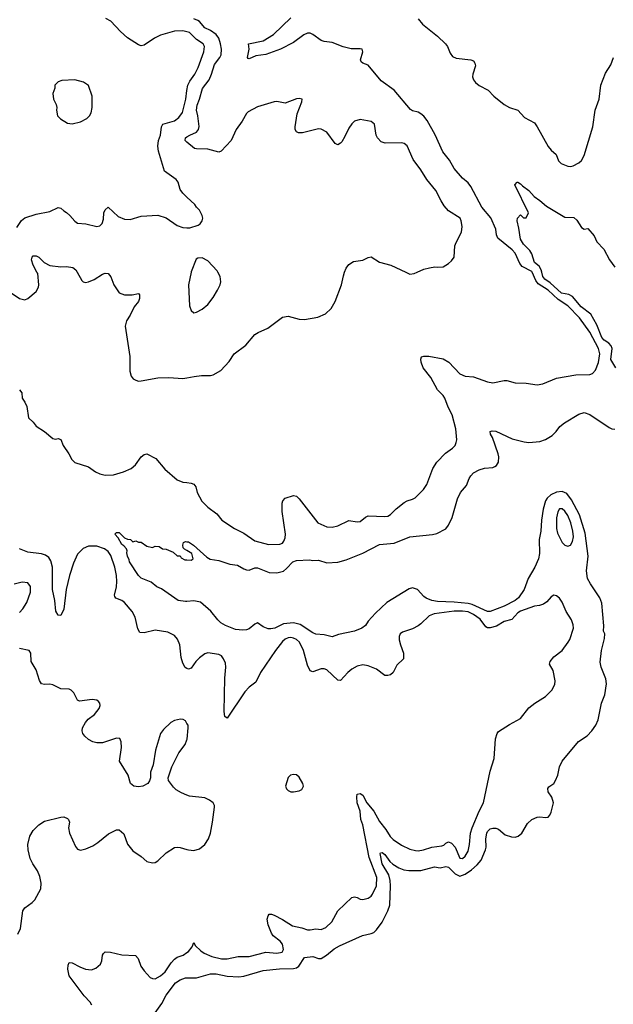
# Model space of a CAD drawing. Header units: inches. Extents: x 1473912 to 1647258, y 640388 to 773423.
# Tile 280 of 420: x 1528792 to 1533080, y 724715 to 731823. Entities that reach past the tile are written whole.
import ezdxf

# ---------------------------------------------------------------- set-up
doc = ezdxf.new("R2010")
doc.units = ezdxf.units.IN
doc.header["$MEASUREMENT"] = 0
for name, color, linetype in [('B5722', 7, 'Continuous'), ('B5723', 7, 'Continuous'), ('B5732', 7, 'Continuous'), ('B5733', 7, 'Continuous')]:
    doc.layers.add(name, color=color, linetype=linetype)

msp = doc.modelspace()

# ---------------------------------------------------------------- linework, layer by layer
at = {"layer": 'B5722', "color": 5}
for points, elevation in [([(1528620.4, 730000), (1528655.6, 729895.6), (1528670, 729874.9), (1528730, 729852.2), (1528790, 729810.4), (1528830, 729801.3), (1528850, 729810.4), (1528910, 729861.3), (1528928.6, 729891.4), (1528930.4, 729910), (1528922.1, 729990), (1528916.4, 730000)], 720), ([(1529206.9, 730000), (1529240.5, 729940.5), (1529250, 729930.4), (1529266.4, 729926.4), (1529290, 729930.3), (1529330, 729948.8), (1529390, 729987), (1529410, 729994.4), (1529430, 729990.4), (1529450, 729967.7), (1529471.7, 729910), (1529510, 729850.4), (1529550, 729837), (1529603.8, 729836.2), (1529650, 729846.8), (1529657.6, 729837.6), (1529657.4, 729810), (1529650.2, 729790), (1529619.5, 729750), (1529590.4, 729690), (1529564.4, 729650), (1529552.7, 729610), (1529587.5, 729392.5), (1529587.1, 729287.1), (1529598, 729250), (1529610.9, 729230.9), (1529630, 729221), (1529650, 729214.8), (1529670, 729216.3), (1529790, 729238.7), (1529870, 729241.3), (1529970, 729232.7), (1530000, 729238.4)], 720), ([(1528791, 729150), (1528807.7, 729130), (1528810.4, 729090), (1528830, 729063), (1528844, 729030), (1528855.8, 728950), (1528890, 728917.1), (1528910.5, 728890), (1528970.2, 728850.2), (1529030, 728799.1), (1529050, 728794.8), (1529070, 728800.7), (1529090, 728792.7), (1529106, 728750), (1529146.9, 728690), (1529168.7, 728648.7), (1529190, 728625.8), (1529290, 728595.4), (1529339.2, 728559.2), (1529370, 728544.4), (1529410, 728536), (1529470, 728536.8), (1529541.1, 728558.9), (1529596.1, 728583.9), (1529628.7, 728610), (1529670, 728666.7), (1529690, 728684.4), (1529710, 728688.2), (1529775, 728655), (1529839, 728579), (1529930, 728501.1), (1529970, 728484.9), (1530000, 728481.1)], 680), ([(1530000, 727623.7), (1529990, 727622.7), (1529935.3, 727630), (1529815.8, 727715.8), (1529781.2, 727730), (1529742.3, 727762.3), (1529670, 727792.3), (1529649.7, 727810), (1529585.1, 727910), (1529583.7, 727923.7), (1529569.4, 727950.6), (1529565.6, 727974.4), (1529568.9, 727988.9), (1529563.1, 728003.1), (1529545.2, 728025.2), (1529530, 728035.3), (1529503.2, 728083.2), (1529478, 728110), (1529490, 728122), (1529510, 728122), (1529550, 728082), (1529570, 728072), (1529591.6, 728071.6), (1529610, 728054), (1529630, 728062), (1529650, 728052), (1529670, 728051.3), (1529710, 728022), (1529750, 728012), (1529770, 728022), (1529799.6, 728019.6), (1529823.6, 728003.6), (1529850, 728002), (1529899.6, 727979.6), (1529930, 727954), (1529950, 727954), (1529958, 727938), (1529983.6, 727923.6), (1530000, 727923)], 660), ([(1530000, 727140.2), (1529987.9, 727147.9), (1529970, 727177), (1529958.7, 727218.7), (1529949.1, 727310), (1529932.4, 727352.4), (1529910, 727377.3), (1529862.8, 727402.8), (1529770, 727417.3), (1529690, 727398), (1529659, 727399), (1529645.9, 727425.9), (1529626.6, 727510), (1529604.7, 727550), (1529550, 727617), (1529530, 727631.1), (1529486.7, 727646.7), (1529478.5, 727658.5), (1529475.6, 727670), (1529490.3, 727729.7), (1529492.5, 727767.5), (1529489.9, 727810), (1529478.9, 727870), (1529450, 727956), (1529430, 727984), (1529404.1, 728004.1), (1529350, 728022.4), (1529290, 728022.1), (1529250, 728004.6), (1529210, 727964), (1529179.4, 727900.6), (1529152, 727810), (1529126.9, 727710), (1529110, 727569), (1529090, 727521.2), (1529070, 727525.2), (1529053.8, 727553.8), (1529045.2, 727630), (1529028, 727710), (1529028.5, 727870), (1529016.1, 727916.1), (1529001.1, 727941.1), (1528978.5, 727958.5), (1528950, 727967.9), (1528850, 727978.7), (1528790, 728002.9)], 680), ([(1530000, 727990.9), (1529981.6, 728001.6), (1529973.2, 728010), (1529969.2, 728029.2), (1529974, 728050), (1529990, 728056.4), (1530000, 728054.8)], 660), ([(1528790, 727542.8), (1528814.6, 727570), (1528843.7, 727616.3), (1528870.4, 727690), (1528870.9, 727730.9), (1528850, 727756.8), (1528810, 727761.8), (1528752, 727748)], 720), ([(1530000, 726743.5), (1529990, 726761.3), (1529971.6, 726771.6), (1529953.7, 726773.7), (1529910, 726764.8), (1529882.6, 726750), (1529830, 726698.7), (1529810, 726669.3), (1529772, 726550), (1529756.4, 726443.6), (1529737.3, 726390), (1529736, 726350), (1529730, 726328), (1529718, 726310), (1529682, 726290), (1529650, 726285.1), (1529615.3, 726290), (1529593.2, 726310), (1529576, 726370), (1529512.7, 726470), (1529526.3, 726570), (1529525.6, 726610), (1529514.7, 726634.7), (1529490, 726636.9), (1529390, 726603.1), (1529350, 726603.1), (1529321.2, 726610), (1529290, 726626), (1529262, 726650), (1529247.3, 726670), (1529243.6, 726690), (1529246, 726710), (1529266, 726750), (1529286.9, 726773.1), (1529331.8, 726808.2), (1529366, 726850), (1529373.3, 726873.3), (1529371.8, 726890), (1529361.7, 726901.7), (1529350, 726912), (1529315.1, 726915.1), (1529224.7, 726904.7), (1529209.6, 726910), (1529183.7, 726963.7), (1529164, 726984), (1529149.7, 726989.7), (1529090, 726993.5), (1529030, 727021.1), (1529010, 727025.4), (1528970, 727023), (1528950, 727029.6), (1528933.8, 727053.8), (1528909.7, 727130), (1528873.5, 727190), (1528873.3, 727250), (1528860.7, 727270), (1528790, 727284.6)], 720), ([(1530000, 726225.6), (1529961, 726241), (1529922.8, 726262.8), (1529902, 726282), (1529867.3, 726330), (1529864.7, 726350), (1529891.2, 726428.8), (1529941.6, 726530), (1529986, 726590), (1530000, 726624.6)], 720), ([(1528779.3, 725220.7), (1528798.3, 725261.7), (1528813.3, 725390), (1528828.8, 725411.2), (1528883.1, 725450), (1528900.4, 725470), (1528944.4, 725550), (1528946, 725590), (1528937.3, 725637.3), (1528920, 725680), (1528886, 725730), (1528867.5, 725767.5), (1528852.9, 725830), (1528850.8, 725870), (1528865.5, 725930), (1528888.7, 725970), (1528930, 726011.4), (1528970, 726038.3), (1529090, 726066), (1529110, 726067.7), (1529136.7, 726056.7), (1529144, 726050), (1529150.4, 726030), (1529143.7, 725990), (1529151.7, 725950), (1529194, 725854), (1529210, 725835.8), (1529230, 725828.9), (1529270, 725838.3), (1529319.6, 725860.4), (1529356.6, 725883.4), (1529433.1, 725946.9), (1529490, 725974.8), (1529510, 725974.8), (1529544.9, 725944.9), (1529570, 725871.3), (1529610, 725822.8), (1529670, 725782), (1529710, 725745.5), (1529750, 725735.5), (1529770, 725739.3), (1529790, 725750.5), (1529849.5, 725810), (1529910, 725847), (1529930, 725850.3), (1529950, 725847.4), (1530000, 725833.1)], 720), ([(1529313.2, 724710), (1529302, 724730), (1529257, 724777), (1529150, 724921.1), (1529139.1, 724970), (1529141.4, 724998.6), (1529150, 725017.6), (1529170, 725015.5), (1529225.5, 724985.5), (1529268.2, 724970), (1529310, 724964.6), (1529342.7, 724977.3), (1529374.9, 725005.1), (1529385.6, 725030), (1529390, 725070.8), (1529396.9, 725083.1), (1529410, 725093.4), (1529448.5, 725091.5), (1529530, 725072.1), (1529628.3, 725068.3), (1529647.1, 725047.1), (1529667, 724990), (1529690, 724956.3), (1529734.8, 724910), (1529750, 724901.6), (1529770, 724900.4), (1529810, 724922), (1529843.1, 724950), (1529885.9, 725014.1), (1529910, 725042), (1529930, 725055.2), (1529972.8, 725070), (1530000, 725089.2)], 680), ([(1529770, 724653.4), (1529819.4, 724720.6), (1529850, 724780.2), (1529917.3, 724870), (1529950, 724891.1), (1529990, 724906.9), (1530000, 724907)], 660)]:
    msp.add_lwpolyline(points, dxfattribs=dict(at, elevation=elevation))
at = {"layer": 'B5723', "color": 5}
for points, elevation in [([(1530000, 731735.4), (1529970, 731743.8), (1529910, 731740.4), (1529808.8, 731711.2), (1529764.9, 731690), (1529690, 731639), (1529670, 731635), (1529650, 731640.8), (1529570, 731692.8), (1529519, 731739), (1529450, 731811.6), (1529412.9, 731832.9)], 740), ([(1530000, 730542), (1529969.2, 730570), (1529950, 730598), (1529937.2, 730650), (1529921.2, 730670), (1529838, 730730), (1529794.1, 730874.1), (1529788.5, 730910), (1529794.8, 730950), (1529810, 730990.8), (1529816.8, 731050), (1529826.9, 731070), (1529910, 731093.4), (1529942.4, 731117.6), (1529966.6, 731153.4), (1529991.1, 731250), (1530000, 731311.3)], 740), ([(1530000, 730938.7), (1529986.3, 730950), (1529989.6, 730970), (1530000, 730976.9)], 720), ([(1528770, 730324), (1528805.8, 730374.2), (1528830, 730394), (1528910, 730420.5), (1529010, 730439.1), (1529070, 730466.8), (1529090, 730462.8), (1529110, 730442.8), (1529130, 730430.8), (1529154, 730410), (1529190, 730367.7), (1529210, 730353.4), (1529270, 730350.5), (1529350, 730330.6), (1529370, 730334), (1529387.6, 730352.4), (1529396.3, 730383.7), (1529400.7, 730430), (1529410, 730451.3), (1529430, 730471), (1529502.9, 730402.9), (1529550, 730384.4), (1529590, 730381.6), (1529670, 730404.9), (1529790, 730412.4), (1529850, 730393.7), (1529930, 730338), (1529970, 730322.8), (1530000, 730320.9)], 740), ([(1528916.4, 730000), (1528888, 730050), (1528875.9, 730090), (1528881.4, 730110), (1528890, 730118), (1528910, 730117.7), (1528930, 730107.9), (1528969.5, 730069.5), (1529010, 730049.1), (1529090, 730038.3), (1529130, 730042.3), (1529175.2, 730035.2), (1529197.2, 730017.2), (1529206.9, 730000)], 720)]:
    msp.add_lwpolyline(points, dxfattribs=dict(at, elevation=elevation))
at = {"layer": 'B5723', "color": 5, "elevation": 760}
msp.add_lwpolyline([(1529190.9, 731389.1), (1529096.9, 731383.1), (1529070, 731375.3), (1529044.7, 731350), (1529044.7, 731330), (1529031, 731290), (1529036, 731250), (1529056, 731210), (1529061, 731190), (1529058, 731170), (1529066, 731130), (1529087.5, 731107.5), (1529136.8, 731076.8), (1529170.7, 731070.7), (1529230, 731084.9), (1529277.2, 731110), (1529297.2, 731130), (1529309.2, 731150), (1529316, 731190), (1529316, 731270), (1529289, 731349), (1529252.5, 731372.5)], close=True, dxfattribs=at)
at = {"layer": 'B5732', "color": 5}
for points, elevation in [([(1530000, 729238.4), (1530051.7, 729248.3), (1530105.4, 729254.6), (1530170, 729255.5), (1530190, 729260.5), (1530245.2, 729290), (1530304.4, 729355.6), (1530340.9, 729410), (1530426.3, 729473.7), (1530489.8, 729550.2), (1530513.8, 729566.2), (1530583.8, 729596.2), (1530690, 729676), (1530730, 729684), (1530810, 729661.3), (1530850, 729659.6), (1530945, 729675), (1531000.9, 729699.1), (1531041.4, 729738.6), (1531071.1, 729790), (1531115.1, 729910), (1531130, 729974.8), (1531139, 730000)], 720), ([(1530000, 728481.1), (1530030, 728477.3), (1530050.4, 728470), (1530063.7, 728450), (1530074.4, 728410), (1530107.3, 728347.3), (1530150, 728303), (1530216.9, 728256.9), (1530250.7, 728210), (1530343.8, 728150), (1530410, 728115.6), (1530490, 728062.2), (1530590, 728034.3), (1530670, 728037.6), (1530690, 728044.4), (1530700.6, 728059.4), (1530710, 728082.8), (1530712.6, 728110), (1530687.1, 728272.9), (1530687.4, 728332.6), (1530692, 728350), (1530710, 728368), (1530770, 728388.2), (1530790, 728383.8), (1530810, 728363.7), (1530944.4, 728190), (1531010, 728161.1), (1531050, 728159.5), (1531090, 728168.9), (1531170, 728208.4), (1531230, 728199.3), (1531250, 728201.6), (1531290, 728232.7), (1531310, 728241.1), (1531430, 728235.6), (1531450, 728239.6), (1531470, 728252), (1531510, 728293.1), (1531570, 728337.6), (1531590, 728350.4), (1531630, 728362), (1531647.5, 728372.5), (1531708.1, 728431.9), (1531732.8, 728467.2), (1531776.7, 728583.3), (1531803.8, 728630), (1531866.5, 728693.5), (1531918.9, 728730), (1531937.4, 728750), (1531945.1, 728770), (1531948.2, 728790), (1531942.6, 728870), (1531916, 728970), (1531885.5, 729025.5), (1531862.6, 729090), (1531849.8, 729110), (1531809.1, 729150), (1531761.1, 729241.1), (1531706.4, 729310), (1531691.2, 729350), (1531688.5, 729371.5), (1531694, 729390), (1531710, 729394.9), (1531746.2, 729393.8), (1531850, 729374.5), (1531890.7, 729350.7), (1531970, 729266.9), (1532010, 729250.2), (1532070, 729244), (1532170, 729209), (1532210, 729202.3), (1532290, 729218.7), (1532310, 729217.6), (1532370, 729202.4), (1532450, 729200.4), (1532530, 729186.7), (1532570, 729195.3), (1532670, 729235.6), (1532810, 729259.6), (1532910, 729262), (1532930, 729268.5), (1532950, 729294), (1532971.6, 729348.4), (1532981.5, 729410), (1532973.5, 729450), (1532910, 729567.6), (1532834.7, 729670), (1532750, 729756.6), (1532682.1, 729802.1), (1532609.9, 729870), (1532537.2, 729917.2), (1532519.8, 729939.8), (1532492.9, 730000)], 680), ([(1530029.6, 730000), (1530010.4, 729910), (1530017.5, 729757.5), (1530030, 729724.7), (1530050, 729707.7), (1530070, 729710.7), (1530110, 729733.4), (1530150, 729766.8), (1530190, 729817.3), (1530221.6, 729870), (1530240.7, 729910), (1530244.5, 729930), (1530239.5, 729970), (1530223.4, 730000)], 740), ([(1531581.1, 730000), (1531610, 729986.4), (1531642, 729990), (1531663, 730000)], 720), ([(1533097.7, 729310), (1533061, 729370), (1533071.1, 729450), (1533064.5, 729470), (1533047.8, 729487.8), (1533012.4, 729510), (1532997.7, 729530), (1532961, 729621), (1532917.8, 729697.8), (1532846.3, 729750), (1532784.6, 729824.6), (1532758.8, 729838.8), (1532706.5, 729850), (1532623.6, 729923.6), (1532584.8, 729950), (1532569.4, 729970), (1532562.3, 730000)], 660), ([(1530000, 728054.8), (1530010, 728053.1), (1530048.2, 728030), (1530144.2, 727944.2), (1530168.4, 727928.4), (1530230, 727920.2), (1530310, 727891.8), (1530365.1, 727885.1), (1530410, 727858.4), (1530430, 727852.2), (1530450, 727850.4), (1530490, 727866), (1530510, 727866.7), (1530593.5, 727833.5), (1530650, 727830.2), (1530697.2, 727842.8), (1530719.5, 727860.5), (1530764.4, 727910), (1530790, 727918.8), (1530884.5, 727924.5), (1530910, 727918.8), (1530950, 727920.7), (1531010, 727901.3), (1531090, 727907.2), (1531150, 727924.9), (1531270, 727972.8), (1531390, 728034.3), (1531496.5, 728043.5), (1531610, 728089), (1531774.2, 728105.8), (1531804.8, 728115.2), (1531870, 728148.4), (1531890, 728174), (1531914.7, 728230), (1531954.5, 728365.5), (1531975.1, 728410), (1532019.2, 728460.8), (1532037.6, 728510), (1532050, 728530.7), (1532070, 728552.7), (1532110, 728574.4), (1532150, 728586.4), (1532209.6, 728590.4), (1532223.3, 728596.7), (1532234.8, 728605.2), (1532249.6, 728630), (1532252.3, 728667.7), (1532248.7, 728690), (1532206.2, 728806.2), (1532192.7, 728830), (1532190, 728851.3), (1532203.7, 728856.3), (1532230, 728852.7), (1532350, 728797), (1532436.2, 728776.2), (1532470.3, 728770.3), (1532550, 728779), (1532590, 728791.6), (1532638, 728822), (1532666, 728850), (1532693.4, 728886.6), (1532726, 728914), (1532830, 728974.4), (1532870, 728986.4), (1532910, 728972.2), (1533050, 728878.9), (1533070, 728870.3), (1533090, 728867.6)], 660), ([(1530000, 724907), (1530070, 724907.6), (1530170, 724935.2), (1530210, 724934.8), (1530290, 724919.4), (1530373.8, 724913.8), (1530410, 724918.6), (1530550, 724958.2), (1530668.3, 724971.7), (1530770, 724972.9), (1530790, 724978.4), (1530808.9, 724991.1), (1530850, 725052.2), (1530910, 725059.7), (1530950, 725045.6), (1530970, 725047.2), (1531006.8, 725070), (1531063.4, 725116.6), (1531101.7, 725138.3), (1531268.9, 725211.1), (1531330, 725225.4), (1531350, 725234.2), (1531370, 725252.3), (1531410, 725309.2), (1531450.3, 725390), (1531464.4, 725430), (1531470.7, 725570), (1531467.3, 725610), (1531457.3, 725650), (1531409.9, 725730), (1531396, 725804), (1531399, 725810), (1531410, 725811.5), (1531430, 725795.7), (1531465.3, 725745.3), (1531487.5, 725727.5), (1531530, 725699.8), (1531565.6, 725685.6), (1531601.4, 725681.4), (1531690, 725681.4), (1531786.9, 725706.9), (1531830, 725701), (1531870, 725709.5), (1531890, 725704.8), (1531936.1, 725656.1), (1531970, 725641), (1532010, 725655.4), (1532054.3, 725685.7), (1532097.3, 725722.7), (1532124.7, 725755.3), (1532156.8, 725830), (1532160.3, 725850), (1532157.8, 725910), (1532165.8, 725950), (1532170, 725962), (1532190, 725982), (1532210, 725987.7), (1532230, 725987.3), (1532250, 725978.8), (1532299.5, 725939.5), (1532343.6, 725923.6), (1532370, 725922.4), (1532391.8, 725928.2), (1532419.1, 725950), (1532459, 726021), (1532490, 726050.4), (1532530, 726066), (1532550, 726068), (1532590, 726062.8), (1532610, 726066), (1532620.2, 726079.8), (1532630, 726102), (1532646.6, 726170), (1532635.1, 726210), (1532609.3, 726250), (1532606, 726274), (1532613.6, 726286.4), (1532649, 726310), (1532662.7, 726330), (1532679.5, 726370), (1532691.5, 726430), (1532710, 726470.7), (1532828.5, 726611.5), (1532890, 726653.4), (1532925.1, 726690), (1532953.6, 726730), (1532971, 726769), (1532995.1, 726890), (1533017.2, 726950), (1533029.8, 727030), (1533025.7, 727065.7), (1532991.2, 727150), (1532985.3, 727185.3), (1532993.7, 727270), (1533015.6, 727355.6), (1533019.3, 727390), (1533009.7, 727409.7), (1533011.3, 727448.7), (1532997.7, 727610), (1532982.6, 727650), (1532913.7, 727750), (1532892.4, 727790), (1532885.6, 727845.6), (1532897.7, 727950), (1532875.6, 728115.6), (1532835.9, 728250), (1532778.2, 728358.2), (1532743.1, 728403.1), (1532710, 728416.9), (1532670, 728412.6), (1532627.3, 728392.7), (1532601.7, 728370), (1532589.8, 728350.2), (1532573.5, 728290), (1532560.4, 728210), (1532555.4, 728130), (1532544.3, 728070), (1532546.8, 727970), (1532539, 727930), (1532512.9, 727870), (1532465.5, 727790), (1532434.6, 727710), (1532394.8, 727650), (1532370.2, 727630), (1532290, 727589.9), (1532190, 727550.8), (1532170, 727550.7), (1532060.5, 727600.5), (1532030, 727609.3), (1531930, 727619.2), (1531810, 727622.4), (1531768, 727630), (1531726.7, 727646.7), (1531710, 727658.7), (1531666, 727710), (1531630, 727721.7), (1531605.1, 727714.9), (1531443.1, 727616.9), (1531361, 727539), (1531310, 727482), (1531288.4, 727450), (1531263, 727430), (1531210, 727409.7), (1531094, 727386), (1531050, 727367.6), (1530990, 727382.4), (1530930, 727387.3), (1530910, 727396), (1530816.8, 727456.8), (1530770, 727469.2), (1530698.5, 727461.5), (1530634, 727430), (1530605.6, 727425.6), (1530587, 727427), (1530550, 727439.3), (1530510, 727468.7), (1530490, 727459), (1530450, 727426), (1530430, 727418), (1530403.4, 727416.6), (1530350, 727421.6), (1530277.2, 727450), (1530244, 727470), (1530222, 727490), (1530172.9, 727552.9), (1530097.5, 727617.5), (1530050, 727629), (1530000, 727623.7)], 660), ([(1530000, 727923), (1530030, 727922), (1530046, 727930), (1530036, 727970), (1530000, 727990.9)], 660), ([(1530000, 725089.2), (1530010, 725096.3), (1530036.9, 725130), (1530050, 725160.7), (1530060.2, 725140.2), (1530100.7, 725100.7), (1530124.2, 725084.2), (1530180.7, 725060.7), (1530250, 725044.2), (1530290, 725043.4), (1530370, 725060.5), (1530450, 725061.5), (1530570, 725091.6), (1530650, 725084.5), (1530687.9, 725092.1), (1530697.4, 725110), (1530689.9, 725150), (1530672.3, 725172.3), (1530623.4, 725210), (1530609.9, 725230), (1530585.8, 725290), (1530579.3, 725330), (1530585.6, 725354.4), (1530594, 725366), (1530610, 725367), (1530630, 725357.7), (1530690, 725326.8), (1530761.4, 725281.4), (1530830, 725267), (1530870, 725253.4), (1530890, 725251.9), (1530930, 725260.2), (1530970, 725256.5), (1531002.4, 725270), (1531046, 725310), (1531090.9, 725390), (1531190, 725487.2), (1531211.3, 725491.3), (1531230, 725486.9), (1531250, 725474.9), (1531270, 725472), (1531310, 725480.4), (1531330, 725494.9), (1531340.5, 725510), (1531369, 725571), (1531371.3, 725630), (1531315.5, 725775.5), (1531271.5, 726011.5), (1531254.7, 726050), (1531250.4, 726110), (1531228.4, 726170), (1531226, 726214), (1531230, 726233), (1531250, 726237), (1531270, 726224.4), (1531299.8, 726170), (1531350.8, 726110.8), (1531390, 726034.9), (1531437.6, 725977.6), (1531467.7, 725927.7), (1531490, 725905.8), (1531550, 725863.6), (1531610, 725835.8), (1531650, 725824.5), (1531670, 725823.8), (1531709.1, 725830.9), (1531769.2, 725850.8), (1531841, 725859), (1531855.1, 725864.9), (1531870, 725879.5), (1531890, 725887.6), (1531910, 725878.6), (1531937.4, 725850), (1531970, 725771.3), (1531990, 725767.8), (1532010, 725785), (1532030, 725820.9), (1532041.6, 725870), (1532048.7, 725950), (1532060.2, 725990), (1532110.9, 726110), (1532141.3, 726170), (1532190, 726398.8), (1532219.8, 726490), (1532228.5, 726631.5), (1532239.7, 726670), (1532250, 726683.8), (1532330, 726736.3), (1532410, 726778), (1532470, 726856.3), (1532513.2, 726890), (1532590, 726936.3), (1532636.6, 726983.4), (1532657.2, 727022.8), (1532660.7, 727050), (1532645.9, 727125.9), (1532618.7, 727170), (1532624.4, 727190), (1532650, 727224.2), (1532709.6, 727270), (1532753.6, 727330), (1532765.6, 727350), (1532791.2, 727430), (1532790, 727455.3), (1532778, 727490), (1532739.1, 727550), (1532710, 727619.3), (1532690, 727646.6), (1532670, 727663.7), (1532650, 727669.3), (1532630, 727656), (1532598.7, 727621.3), (1532575.1, 727604.9), (1532545.7, 727594.3), (1532509.7, 727589.7), (1532410, 727553.7), (1532390, 727540.7), (1532347.6, 727492.4), (1532290, 727479.2), (1532234.8, 727445.2), (1532190, 727432.7), (1532170, 727432.5), (1532159.2, 727439.2), (1532116.7, 727496.7), (1532068.5, 727530), (1532030, 727547.6), (1531990, 727553.3), (1531930, 727553.3), (1531785.7, 727534.3), (1531750, 727520.3), (1531690, 727460.8), (1531670, 727446.8), (1531630, 727426), (1531558, 727402), (1531539.1, 727390), (1531532.2, 727370), (1531533.3, 727346.7), (1531541.8, 727310), (1531564.2, 727250), (1531563.6, 727210), (1531515.9, 727164.1), (1531490, 727111.6), (1531470, 727094.8), (1531450, 727089), (1531429.9, 727089.9), (1531370, 727134.3), (1531310, 727159.7), (1531270, 727165.1), (1531230, 727155.4), (1531190, 727134), (1531161.1, 727110), (1531110, 727053.3), (1531090, 727055.1), (1531010, 727129.7), (1530990, 727137.6), (1530970, 727137.2), (1530910, 727114.8), (1530890, 727123.5), (1530870, 727162.4), (1530842.4, 727270), (1530812.5, 727330), (1530790.8, 727350), (1530770, 727359.3), (1530750, 727362.6), (1530730, 727359.9), (1530710, 727351.1), (1530690, 727334.3), (1530638.7, 727270), (1530532.2, 727110), (1530498.4, 727041.6), (1530450, 727004.4), (1530418.4, 726970), (1530290, 726780.9), (1530273.8, 726793.8), (1530268.4, 726828.4), (1530272.6, 727070), (1530281.5, 727150), (1530278.5, 727178.5), (1530264.5, 727210), (1530249.3, 727230), (1530230, 727240.5), (1530150, 727252.4), (1530130, 727245.1), (1530090, 727215.6), (1530065.2, 727190), (1530030, 727141.7), (1530010, 727133.7), (1530000, 727140.2)], 680), ([(1530000, 726624.6), (1530002.2, 726630), (1530009.8, 726710), (1530007.6, 726730), (1530000, 726743.5)], 720), ([(1530000, 725833.1), (1530010, 725830.3), (1530050, 725826), (1530090, 725836.5), (1530128.2, 725870), (1530155.1, 725910), (1530170.9, 725950), (1530184.8, 726030), (1530198.3, 726138.3), (1530198.7, 726150), (1530189.7, 726169.7), (1530162.7, 726190), (1530130, 726205.4), (1530018.3, 726218.3), (1530000, 726225.6)], 720)]:
    msp.add_lwpolyline(points, dxfattribs=dict(at, elevation=elevation))
for points, elevation in [([(1532710, 728292), (1532690, 728291.3), (1532679.7, 728270), (1532670, 728228), (1532669.5, 728150), (1532676.7, 728116.7), (1532709.3, 728049.3), (1532728.4, 728030), (1532750, 728021.7), (1532770, 728028.9), (1532783.8, 728056.2), (1532790.9, 728090), (1532788.1, 728130), (1532771.7, 728190), (1532750, 728243.9), (1532730, 728274.8)], 680), ([(1530770, 726373.8), (1530748.4, 726370), (1530730, 726351.6), (1530712.2, 726290), (1530718, 726270), (1530730, 726258), (1530750, 726248.7), (1530770, 726248.8), (1530810, 726256.9), (1530830, 726266), (1530840.9, 726290), (1530836.8, 726310), (1530810, 726355.3), (1530790, 726370.8)], 720)]:
    msp.add_lwpolyline(points, close=True, dxfattribs=dict(at, elevation=elevation))
at = {"layer": 'B5733', "color": 5}
for points, elevation in [([(1530000, 730976.9), (1530019.7, 730990), (1530068.4, 731011.6), (1530083.9, 731030), (1530087.5, 731052.5), (1530079, 731130), (1530069.9, 731170.1), (1530072.8, 731207.2), (1530090.3, 731250), (1530112.7, 731327.3), (1530160.9, 731390), (1530178.3, 731430), (1530199.2, 731500.8), (1530237, 731550), (1530246.2, 731570), (1530249.4, 731610), (1530243.2, 731650), (1530229.3, 731690), (1530210, 731717), (1530170, 731745.2), (1530130, 731763.8), (1530091.1, 731810), (1530077.5, 731817.5), (1530050, 731828.2)], 720), ([(1532492.9, 730000), (1532490, 730006.4), (1532422.3, 730042.3), (1532403.7, 730063.7), (1532370, 730137.1), (1532350, 730162.9), (1532245.3, 730245.3), (1532235.2, 730270), (1532231.7, 730310), (1532194, 730394), (1532129, 730469), (1532050, 730620.2), (1532030, 730646.1), (1531990, 730679), (1531929.9, 730749.9), (1531896.6, 730810), (1531848.7, 730868.7), (1531792, 730992), (1531736, 731096), (1531710, 731127.7), (1531690, 731144.1), (1531670, 731154.8), (1531630, 731164.9), (1531614.4, 731174.4), (1531495.6, 731315.6), (1531401.9, 731381.9), (1531310, 731495.5), (1531269.6, 731510), (1531259, 731519), (1531254.5, 731534.5), (1531270.5, 731590), (1531265.6, 731610), (1531250, 731613.9), (1531187.2, 731612.8), (1531127.2, 731627.2), (1531050, 731659.3), (1530990, 731665.6), (1530970, 731673.4), (1530910, 731716.8), (1530890, 731724.9), (1530870, 731725.3), (1530845.1, 731714.9), (1530770, 731659.2), (1530676.2, 731610), (1530570, 731572.3), (1530496.6, 731563.4), (1530450, 731540.7), (1530443, 731543), (1530438, 731550), (1530448.5, 731610), (1530445.2, 731650), (1530550, 731670.7), (1530624.6, 731715.4), (1530750, 731836.1)], 680), ([(1531670, 731830.2), (1531700.6, 731790), (1531810, 731705.2), (1531868, 731650), (1531882.2, 731630), (1531901.8, 731581.8), (1531918.4, 731558.4), (1531945.3, 731545.3), (1532050, 731534.6), (1532070, 731526.8), (1532080.5, 731510), (1532084.4, 731490), (1532064.9, 731430), (1532062.7, 731410), (1532069.3, 731389.3), (1532083.1, 731370), (1532110, 731348.8), (1532174.7, 731314.7), (1532217.1, 731270), (1532290.4, 731210), (1532329.2, 731189.2), (1532390, 731170.3), (1532436.9, 731116.9), (1532510, 731077.6), (1532530, 731050.5), (1532610, 730906.7), (1532630, 730881.7), (1532667.4, 730850), (1532684.1, 730804.1), (1532704.1, 730784.1), (1532750, 730764.9), (1532770, 730763.1), (1532790, 730768.7), (1532830, 730790.4), (1532850, 730806.7), (1532870, 730843.8), (1532931.3, 731050), (1532947.9, 731170), (1532978.5, 731250), (1532990.4, 731350), (1533023.3, 731436.7), (1533062.6, 731497.4), (1533081.9, 731550)], 680), ([(1530000, 731311.3), (1530005.6, 731350), (1530020.3, 731379.7), (1530055.9, 731430), (1530080.9, 731479.1), (1530121.3, 731590), (1530127, 731630), (1530118, 731650), (1530070, 731679.8), (1530019.1, 731730), (1530000, 731735.4)], 740), ([(1531663, 730000), (1531710, 730022.4), (1531752.7, 730032.7), (1531790, 730039.3), (1531810, 730035.5), (1531850, 730039.1), (1531890, 730063.8), (1531910, 730081.6), (1531929.7, 730110), (1531935.3, 730190), (1531944.1, 730215.9), (1531982.8, 730290), (1531987.7, 730330), (1531981.5, 730370), (1531972.4, 730390), (1531890, 730443.1), (1531859, 730479), (1531835.3, 730515.3), (1531797.1, 730590), (1531732.5, 730670), (1531690, 730740.5), (1531633.7, 730813.7), (1531590, 730913.7), (1531570, 730929.8), (1531550, 730933.8), (1531432.3, 730932.3), (1531402.4, 730942.4), (1531375.3, 730970), (1531366.6, 730990), (1531355.6, 731070), (1531330, 731087.6), (1531250, 731101.6), (1531210, 731089.6), (1531190, 731072), (1531170, 731040.9), (1531141, 730979), (1531117.8, 730942.2), (1531110, 730931.8), (1531090, 730919.5), (1531070, 730929.5), (1531010.6, 731010.6), (1530970, 731033.6), (1530950, 731035.3), (1530833.9, 731006.1), (1530806.8, 731006.8), (1530790, 731014.7), (1530782.3, 731030), (1530780.6, 731050), (1530795.5, 731144.5), (1530829.1, 731229.1), (1530833.2, 731250), (1530810, 731254.5), (1530790, 731251.6), (1530710, 731220.7), (1530650, 731231.6), (1530629.5, 731229.5), (1530510, 731194.7), (1530442, 731158), (1530430, 731146), (1530399.3, 731090), (1530355.6, 731030), (1530319.1, 730950), (1530246.8, 730873.2), (1530230, 730868), (1530150, 730888.5), (1530070, 730889.9), (1530053.9, 730893.9), (1530000, 730938.7)], 720), ([(1532562.3, 730000), (1532558, 730018), (1532542.8, 730042.8), (1532511.3, 730070), (1532491.8, 730131.8), (1532475.9, 730155.9), (1532430, 730202), (1532410, 730239), (1532398, 730318), (1532384, 730370), (1532388.4, 730391.6), (1532410, 730414), (1532430, 730394), (1532450, 730394), (1532466, 730430), (1532368, 730630), (1532386, 730650), (1532388.9, 730651.1), (1532410, 730638), (1532422.8, 730622.8), (1532470, 730590.8), (1532507.7, 730547.7), (1532550, 730518.8), (1532597.4, 730477.4), (1532730, 730398.8), (1532794.4, 730394.4), (1532815.3, 730375.3), (1532850, 730322), (1532870, 730312), (1532896, 730316), (1532942, 730262), (1532960.7, 730220.7), (1533010, 730167.3), (1533052.7, 730090), (1533090, 730037.3)], 660), ([(1530000, 730320.9), (1530020.4, 730319.6), (1530080.2, 730339.8), (1530095.3, 730350), (1530108.7, 730370), (1530114, 730390), (1530109, 730410), (1530090, 730448), (1530070, 730468.7), (1530057.2, 730490), (1530000, 730542)], 740), ([(1530223.4, 730000), (1530218, 730010), (1530150, 730082.7), (1530110, 730105.2), (1530078, 730102), (1530066.6, 730093.4), (1530030, 730002), (1530029.6, 730000)], 740), ([(1531139, 730000), (1531149.7, 730030), (1531170, 730056.4), (1531201.8, 730078.2), (1531270, 730087), (1531310, 730106.7), (1531330, 730110.4), (1531390, 730073.7), (1531471.5, 730051.5), (1531581.1, 730000)], 720)]:
    msp.add_lwpolyline(points, dxfattribs=dict(at, elevation=elevation))

doc.saveas('drawing.dxf')
